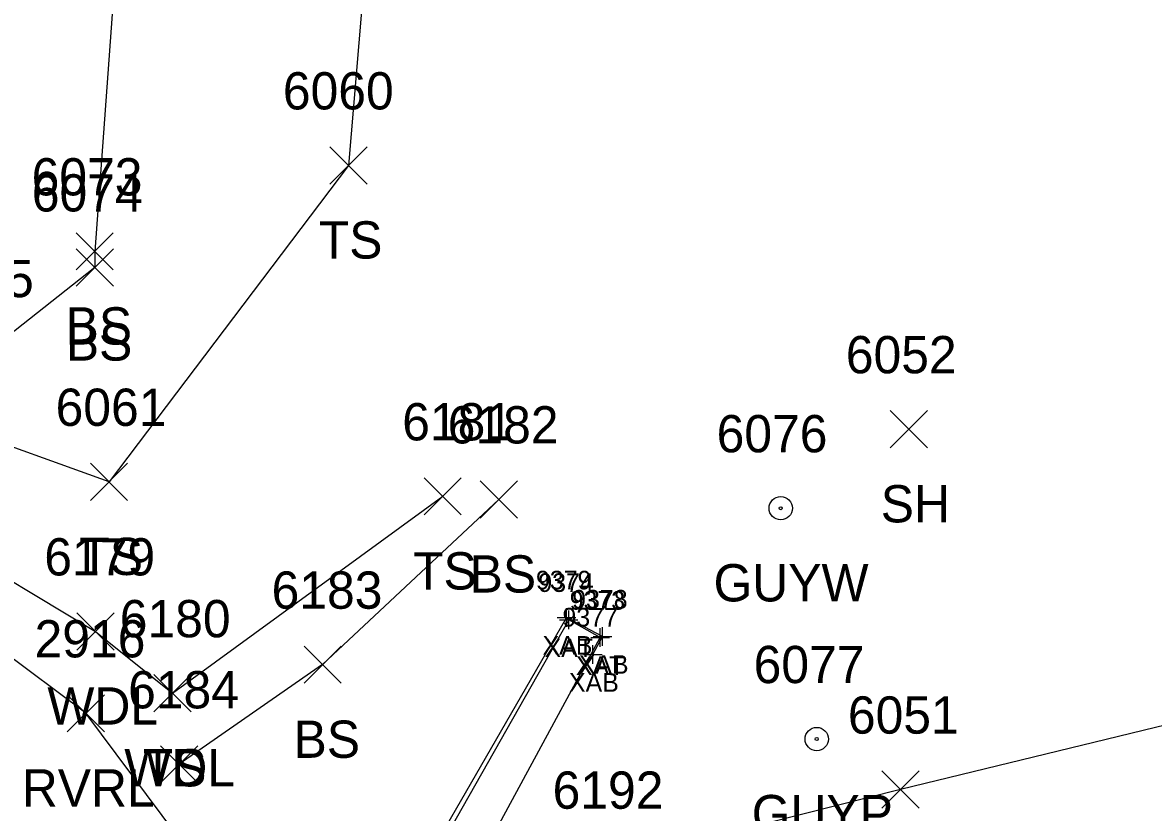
# Model space of a CAD drawing. Extents: x 1482574 to 1485769, y 580696 to 595649.
# Drawn here: x 1484568.3 to 1484629, y 582808.8 to 582851.2 of the extents above; entities that cross this region are included whole.
import ezdxf

# ---------------------------------------------------------------- set-up
doc = ezdxf.new("R2010")
doc.units = 0
for name, color, linetype in [('B_A', 7, 'Continuous'), ('B_I', 7, 'Continuous'), ('B_TIC', 7, 'Continuous'), ('BSUBM', 7, 'Continuous'), ('L_A', 7, 'Continuous'), ('L_I', 7, 'Continuous'), ('L_TIC', 7, 'Continuous'), ('LAWA', 7, 'Continuous'), ('LAWE', 7, 'Continuous'), ('LELB', 7, 'Continuous'), ('U_A', 7, 'Continuous'), ('U_I', 7, 'Continuous'), ('UPGW', 7, 'Continuous')]:
    doc.layers.add(name, color=color, linetype=linetype)

msp = doc.modelspace()

# ---------------------------------------------------------------- linework, layer by layer
at = {"layer": 'B_TIC'}
for p, q in [((1484597.483, 582819.29), (1484597.559, 582819.29)), ((1484597.605, 582819.156), (1484597.681, 582819.156)), ((1484599.422, 582818.263), (1484599.498, 582818.263)), ((1484599.288, 582818.204), (1484599.364, 582818.204)), ((1484598.901, 582817.299), (1484598.977, 582817.299))]:
    msp.add_line(p, q, dxfattribs=at)
for points in [[(1484597.48, 582818.79), (1484597.48, 582819.79)], [(1484597.602, 582818.656), (1484597.602, 582819.656)], [(1484596.98, 582819.29), (1484597.98, 582819.29)], [(1484597.102, 582819.156), (1484598.102, 582819.156)], [(1484598.919, 582818.263), (1484599.919, 582818.263)], [(1484599.285, 582817.704), (1484599.285, 582818.704)], [(1484599.419, 582817.763), (1484599.419, 582818.763)], [(1484598.785, 582818.204), (1484599.785, 582818.204)], [(1484598.898, 582816.799), (1484598.898, 582817.799)], [(1484598.398, 582817.299), (1484599.398, 582817.299)]]:
    msp.add_lwpolyline(points, dxfattribs=at)
at = {"layer": 'BSUBM'}
for points in [[(1484598.898, 582817.299), (1484599.419, 582818.263), (1484597.48, 582819.29), (1484589.892, 582806.147), (1484585.617, 582798.496)], [(1484588.602, 582798.441), (1484599.285, 582818.204), (1484597.602, 582819.156), (1484585.883, 582798.506)]]:
    msp.add_lwpolyline(points, dxfattribs=at)
at = {"layer": 'L_TIC'}
for points in [[(1484584.781, 582842.542), (1484586.781, 582844.542)], [(1484586.781, 582842.542), (1484584.781, 582844.542)], [(1484571.162, 582837.929), (1484573.162, 582839.929)], [(1484573.162, 582837.929), (1484571.162, 582839.929)], [(1484571.172, 582837.067), (1484573.172, 582839.067)], [(1484573.172, 582837.067), (1484571.172, 582839.067)], [(1484614.863, 582828.386), (1484616.863, 582830.386)], [(1484616.863, 582828.386), (1484614.863, 582830.386)], [(1484571.93, 582825.564), (1484573.93, 582827.564)], [(1484573.93, 582825.564), (1484571.93, 582827.564)], [(1484589.84, 582824.786), (1484591.84, 582826.786)], [(1484591.84, 582824.786), (1484589.84, 582826.786)], [(1484592.848, 582824.622), (1484594.848, 582826.622)], [(1484594.848, 582824.622), (1484592.848, 582826.622)], [(1484571.205, 582817.539), (1484573.205, 582819.539)], [(1484573.205, 582817.539), (1484571.205, 582819.539)], [(1484583.396, 582815.754), (1484585.396, 582817.754)], [(1484585.396, 582815.754), (1484583.396, 582817.754)], [(1484575.335, 582814.222), (1484577.335, 582816.222)], [(1484577.335, 582814.222), (1484575.335, 582816.222)], [(1484575.335, 582814.222), (1484577.335, 582816.222)], [(1484577.335, 582814.222), (1484575.335, 582816.222)], [(1484570.683, 582813.143), (1484572.683, 582815.143)], [(1484572.683, 582813.143), (1484570.683, 582815.143)], [(1484575.696, 582810.407), (1484577.696, 582812.407)], [(1484577.696, 582810.407), (1484575.696, 582812.407)], [(1484614.407, 582809.052), (1484616.407, 582811.052)], [(1484616.407, 582809.052), (1484614.407, 582811.052)]]:
    msp.add_lwpolyline(points, dxfattribs=at)
at = {"layer": 'LAWA'}
msp.add_lwpolyline([(1484542.917, 582853.549), (1484552.969, 582838.592), (1484555.912, 582828.332), (1484572.205, 582818.539), (1484576.335, 582815.222)], dxfattribs=at)
at = {"layer": 'LAWE'}
for points in [[(1484571.683, 582814.143), (1484548.671, 582831.328)], [(1484688.979, 582694.061), (1484673.504, 582704.609), (1484654.833, 582719.569), (1484635.236, 582733.94), (1484624.334, 582748.913), (1484613.786, 582758.431), (1484605.574, 582760.636), (1484600.02, 582767.634), (1484593.786, 582768.989), (1484589.236, 582785.134), (1484585.535, 582788.205), (1484582.349, 582799.868), (1484571.683, 582814.143)]]:
    msp.add_lwpolyline(points, dxfattribs=at)
at = {"layer": 'LELB'}
for points in [[(1484614.321, 582881.456), (1484599.206, 582867.292), (1484587.313, 582861.593), (1484585.781, 582843.542), (1484572.93, 582826.564), (1484564.78, 582829.5), (1484563.392, 582836.429), (1484556.962, 582854.139), (1484556.421, 582875.898), (1484557.402, 582906.114), (1484562.477, 582926.18)], [(1484605.732, 582902.656), (1484600.541, 582882.315), (1484584.501, 582869.143), (1484573.737, 582860.494), (1484572.162, 582838.929), (1484572.172, 582838.067), (1484566.329, 582833.47)], [(1484691.447, 582870.314), (1484681.04, 582842.988), (1484670.528, 582829.169), (1484653.97, 582820.189), (1484634.921, 582814.796), (1484615.407, 582810.052)], [(1484576.335, 582815.222), (1484590.84, 582825.786)], [(1484593.848, 582825.622), (1484584.396, 582816.754), (1484576.696, 582811.407)], [(1484615.407, 582810.052), (1484599.478, 582806.023)]]:
    msp.add_lwpolyline(points, dxfattribs=at)
at = {"layer": 'UPGW'}
for centre, radius in [((1484608.983, 582825.147), 0.625), ((1484608.983, 582825.147), 0.0833), ((1484610.915, 582812.762), 0.625), ((1484610.915, 582812.762), 0.0833)]:
    msp.add_circle(centre, radius, dxfattribs=at)

# ---------------------------------------------------------------- texts
at = {"layer": 'B_A'}
for s, p in [('XAB', (1484596.2, 582817.29)), ('XAT', (1484596.307, 582817.156)), ('XAT', (1484597.99, 582816.204)), ('XAB', (1484598.139, 582816.263)), ('XAB', (1484597.618, 582815.299))]:
    msp.add_text(s, height=1, dxfattribs=at).set_placement(p)
at = {"layer": 'B_I'}
for s, p in [('9379', (1484595.846, 582820.79)), ('9374', (1484595.972, 582820.656)), ('9373', (1484597.655, 582819.704)), ('9378', (1484597.789, 582819.763)), ('9377', (1484597.268, 582818.799))]:
    msp.add_text(s, height=1, dxfattribs=at).set_placement(p)
at = {"layer": 'L_A'}
for s, p in [('TS', (1484584.19, 582838.542)), ('BS', (1484570.603, 582833.929)), ('BS', (1484570.613, 582833.067)), ('SH', (1484614.351, 582824.386)), ('TS', (1484571.339, 582821.564)), ('TS', (1484589.249, 582820.786)), ('BS', (1484592.289, 582820.622)), ('WDL', (1484569.622, 582813.539)), ('BS', (1484582.837, 582811.754)), ('WDL', (1484573.752, 582810.222)), ('TS', (1484574.744, 582810.222)), ('RVRL', (1484568.25, 582809.143))]:
    msp.add_text(s, height=2, dxfattribs=at).set_placement(p)
at = {"layer": 'L_I'}
for s, p in [('6060', (1484582.261, 582846.542)), ('6073', (1484568.776, 582841.929)), ('6074', (1484568.786, 582841.067)), ('6075', (1484562.943, 582836.47)), ('6052', (1484612.477, 582832.386)), ('6061', (1484570.064, 582829.564)), ('6181', (1484588.667, 582828.786)), ('6182', (1484591.108, 582828.622)), ('6179', (1484569.457, 582821.539)), ('6183', (1484581.656, 582819.754)), ('6180', (1484573.508, 582818.222)), ('6180', (1484573.508, 582818.222)), ('2916', (1484568.935, 582817.143)), ('6184', (1484573.956, 582814.407)), ('6051', (1484612.588, 582813.052)), ('6192', (1484596.738, 582809.023))]:
    msp.add_text(s, height=2, dxfattribs=at).set_placement(p)
at = {"layer": 'U_A'}
for s, p in [('GUYW', (1484605.377, 582820.147)), ('GUYP', (1484607.427, 582807.762))]:
    msp.add_text(s, height=2, dxfattribs=at).set_placement(p)
at = {"layer": 'U_I'}
for s, p in [('6076', (1484605.542, 582828.147)), ('6077', (1484607.529, 582815.762))]:
    msp.add_text(s, height=2, dxfattribs=at).set_placement(p)

doc.saveas('drawing.dxf')
